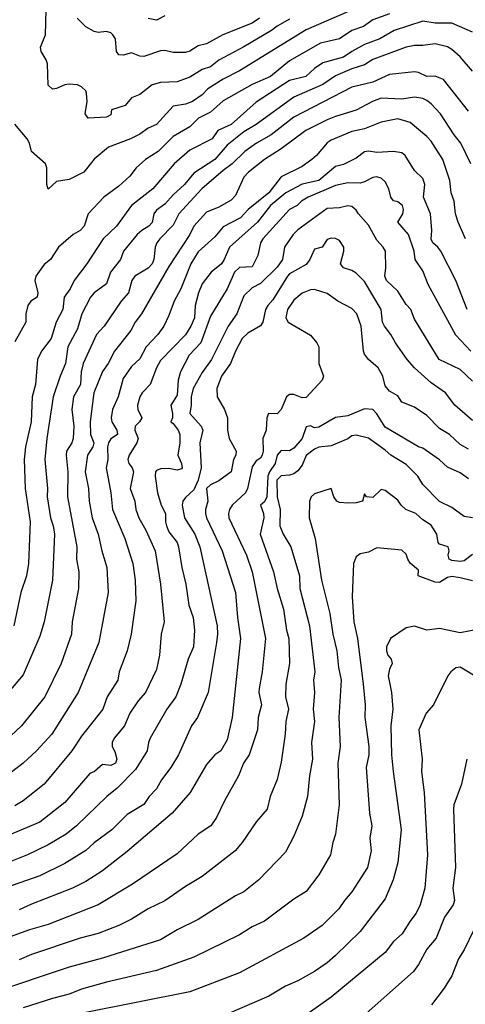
# Model space of a CAD drawing. Header units: metres. Extents: x -46681 to -43747, y -240911 to -237677.
# Tile 981 of 1056: x -44625 to -44571, y -238464 to -238346. Entities that reach past the tile are written whole.
import ezdxf

# ---------------------------------------------------------------- set-up
doc = ezdxf.new("R2010")
doc.units = ezdxf.units.M
doc.layers.add('CONTOUR_INDEX', color=1, linetype='Continuous')
doc.layers.add('CONTOUR_INTER', color=3, linetype='Continuous')

msp = doc.modelspace()

# ---------------------------------------------------------------- linework, layer by layer
at = {"layer": 'CONTOUR_INDEX'}
for points, elevation in [([(-44592.6, -238346.16), (-44594.1, -238346.97), (-44594.79, -238347.52), (-44598.1, -238349.47), (-44601.1, -238351.07), (-44602.1, -238351.89), (-44603.1, -238352.21), (-44604.6, -238353.12), (-44606.1, -238353.69), (-44608.1, -238353.76), (-44609.1, -238354.04), (-44610.6, -238355.19), (-44611.6, -238355.58), (-44612.35, -238356.52), (-44614, -238357.02), (-44614.1, -238357.62), (-44614.6, -238357.9), (-44616.8, -238358.02), (-44617.15, -238357.52), (-44616.91, -238356.02), (-44617.01, -238355.02), (-44617.1, -238354.75), (-44617.6, -238354.27), (-44618.1, -238354.05), (-44619.1, -238353.95), (-44619.6, -238354.02), (-44620.6, -238354.48), (-44621.1, -238354.57), (-44621.6, -238354.09), (-44621.7, -238351.52), (-44621.84, -238351.02), (-44622.47, -238350.02), (-44622.52, -238349.52), (-44621.93, -238348.02), (-44621.86, -238345.02)], 115), ([(-44571.1, -238357.18), (-44574.1, -238353.4), (-44575.1, -238352.98), (-44576.1, -238353.04), (-44577.1, -238352.54), (-44577.6, -238352.46), (-44580.6, -238352.78), (-44582.6, -238353.73), (-44585.1, -238354.32), (-44592.1, -238357.93), (-44594.81, -238360.02), (-44596.59, -238361.02), (-44597.97, -238362.02), (-44599.48, -238363.52), (-44600.6, -238364.33), (-44603.15, -238366.52), (-44605.9, -238369.52), (-44606.6, -238370.89), (-44608.2, -238372.52), (-44608.56, -238373.02), (-44608.77, -238373.52), (-44608.91, -238375.02), (-44609.11, -238375.52), (-44609.6, -238376.05), (-44611.19, -238377.02), (-44611.56, -238377.52), (-44611.96, -238379.02), (-44612.83, -238380.02), (-44614.88, -238383.02), (-44615.79, -238384.02), (-44617.4, -238387.52), (-44617.64, -238388.52), (-44617.71, -238390.02), (-44618.55, -238391.52), (-44618.75, -238393.02), (-44618.51, -238395.02), (-44618.61, -238396.52), (-44618.78, -238397.02), (-44619.4, -238398.02), (-44619.45, -238398.52), (-44619.23, -238400.52), (-44619.29, -238403.52), (-44618.16, -238409.52), (-44618.19, -238411.02), (-44617.93, -238412.52), (-44617.95, -238414.52), (-44618.73, -238418.52), (-44618.8, -238420.02), (-44620.05, -238423.52), (-44622.03, -238427.52), (-44624.81, -238431.02), (-44626.1, -238432.22)], 110), ([(-44570.6, -238389.64), (-44572.1, -238388.22), (-44574.64, -238387.02), (-44577.6, -238382.19), (-44578.03, -238381.02), (-44578.6, -238380.43), (-44579.6, -238378.8), (-44580.96, -238377.52), (-44581.14, -238377.02), (-44581.02, -238376.02), (-44581.08, -238374.02), (-44581.35, -238373.52), (-44582.1, -238372.69), (-44583.1, -238370.87), (-44584.33, -238369.52), (-44584.6, -238369.07), (-44585.1, -238368.65), (-44585.6, -238368.58), (-44586.6, -238368.81), (-44588.1, -238368.9), (-44591.6, -238371.44), (-44592.17, -238372.02), (-44593.21, -238373.52), (-44593.45, -238375.02), (-44594.1, -238375.95), (-44596.1, -238377.89), (-44597.1, -238378.42), (-44598.1, -238379.36), (-44598.92, -238381.52), (-44599.99, -238383.02), (-44602, -238387.02), (-44603.1, -238388.57), (-44604.19, -238390.52), (-44604.41, -238391.52), (-44604.41, -238392.52), (-44604.58, -238393.52), (-44603.21, -238395.02), (-44603.03, -238395.52), (-44603.4, -238397.02), (-44603.21, -238400.02), (-44603.59, -238401.52), (-44604.1, -238402.69), (-44605.1, -238403.58), (-44605.41, -238404.02), (-44605.5, -238404.52), (-44605.21, -238406.02), (-44604, -238408.02), (-44603.4, -238409.52), (-44601.32, -238419.02), (-44601.26, -238420.02), (-44601.37, -238421.02), (-44602.38, -238427.02), (-44603.68, -238430.02), (-44604.4, -238431.02), (-44605.95, -238434.52), (-44606.85, -238436.02), (-44608, -238437.52), (-44608.6, -238438.59), (-44609.48, -238439.52), (-44610.1, -238440.46), (-44612.1, -238441.67), (-44613.96, -238443.52), (-44616.1, -238445.09), (-44617.1, -238445.99), (-44619.6, -238447.55), (-44622.6, -238449.02), (-44627.6, -238450.76)], 105), ([(-44570.6, -238410.46), (-44571.6, -238411.19), (-44572.1, -238411.29), (-44573.1, -238411.17), (-44573.43, -238411.02), (-44573.53, -238410.52), (-44573.41, -238410.02), (-44573.53, -238409.52), (-44574.6, -238409.2), (-44574.73, -238409.02), (-44574.92, -238408.02), (-44575.6, -238406.94), (-44576.6, -238406.28), (-44577.41, -238405.52), (-44578.63, -238405.02), (-44579.2, -238404.52), (-44579.6, -238403.91), (-44581.1, -238402.77), (-44581.6, -238402.63), (-44582.6, -238403.58), (-44583.37, -238403.52), (-44583.6, -238403.15), (-44583.82, -238404.02), (-44584.6, -238404.22), (-44585.6, -238404.29), (-44586.6, -238404.2), (-44586.92, -238404.02), (-44587.27, -238403.52), (-44587.6, -238402.51), (-44589.6, -238403.14), (-44589.99, -238403.52), (-44590.22, -238404.02), (-44590.25, -238406.02), (-44589.53, -238408.52), (-44588.76, -238413.52), (-44587.76, -238417.52), (-44587.42, -238420.02), (-44586.9, -238422.02), (-44586.73, -238424.02), (-44586.41, -238425.52), (-44586.67, -238430.02), (-44586.53, -238433.52), (-44586.79, -238435.52), (-44586.62, -238440.52), (-44587.08, -238444.02), (-44587.4, -238445.02), (-44587.68, -238446.52), (-44589.1, -238448.92), (-44590.6, -238450.91), (-44592.1, -238451.86), (-44595.6, -238454.5), (-44597.1, -238455.15), (-44598.6, -238456.13), (-44604.1, -238458.82), (-44608.6, -238460.4), (-44614.6, -238461.8), (-44617.6, -238462.66), (-44619.1, -238463.27), (-44621.1, -238463.76), (-44624.6, -238464.88)], 100), ([(-44570.45, -238455.52), (-44571.6, -238457.93), (-44572.28, -238459.02), (-44573.1, -238461.06), (-44574.03, -238462.52), (-44575.53, -238464.52)], 95)]:
    msp.add_lwpolyline(points, dxfattribs=dict(at, elevation=elevation))
at = {"layer": 'CONTOUR_INTER'}
for points, elevation in [([(-44583.1, -238344.2), (-44590.6, -238347.41), (-44598.6, -238352.37), (-44600.6, -238353.35), (-44602.41, -238354.52), (-44603.1, -238355.24), (-44604.25, -238356.02), (-44605.1, -238356.34), (-44606.6, -238356.6), (-44608.6, -238358.78), (-44609.6, -238359.24), (-44610.6, -238359.96), (-44611.7, -238360.52), (-44614.36, -238361.52), (-44616.1, -238362.98), (-44617.32, -238364.52), (-44619.1, -238365.39), (-44620.6, -238365.64), (-44621.6, -238366.55), (-44621.76, -238366.02), (-44621.77, -238364.02), (-44621.94, -238363.52), (-44623.62, -238362.02), (-44623.86, -238361.02), (-44624.13, -238360.52), (-44625.6, -238358.75)], 114), ([(-44580.6, -238345.52), (-44582.6, -238346.24), (-44583.7, -238347.02), (-44585.1, -238347.51), (-44586.6, -238348.49), (-44588.89, -238349.02), (-44592.6, -238351.16), (-44594.89, -238353.02), (-44597.1, -238353.99), (-44600.6, -238355.95), (-44602.1, -238357.32), (-44603.55, -238358.02), (-44604.6, -238359.06), (-44606.6, -238360.22), (-44608.38, -238362.02), (-44609.91, -238363.02), (-44611.03, -238364.02), (-44611.79, -238365.02), (-44613.1, -238366.22), (-44614.93, -238367.52), (-44616.82, -238369.52), (-44617.29, -238371.02), (-44617.77, -238371.52), (-44618.6, -238372.02), (-44620.36, -238373.52), (-44621.34, -238375.02), (-44622.1, -238375.63), (-44623.09, -238377.02), (-44623.23, -238377.52), (-44622.85, -238379.02), (-44622.95, -238379.52), (-44623.68, -238380.02), (-44624.04, -238380.52), (-44624.3, -238381.52), (-44624.31, -238382.52), (-44625.6, -238384.9)], 113), ([(-44570.6, -238347.71), (-44573.1, -238346.63), (-44575.1, -238346.63), (-44576.6, -238346.4), (-44580.02, -238347.52), (-44581.74, -238348.52), (-44583.6, -238349.2), (-44585.1, -238350.01), (-44586.1, -238350.72), (-44588.6, -238351.4), (-44589.6, -238352.06), (-44590.66, -238353.02), (-44592.6, -238353.53), (-44596.6, -238356.1), (-44599.6, -238358.81), (-44601.23, -238359.52), (-44601.9, -238360.52), (-44604.6, -238361.89), (-44606.46, -238363.52), (-44609.05, -238366.52), (-44611.58, -238368.52), (-44613.38, -238371.02), (-44615.01, -238372.52), (-44616.95, -238375.52), (-44618.5, -238377.52), (-44618.95, -238378.52), (-44619.7, -238379.52), (-44619.84, -238381.02), (-44620.66, -238382.52), (-44621.25, -238384.52), (-44622.43, -238386.02), (-44622.91, -238387.02), (-44623.15, -238390.02), (-44623.53, -238391.52), (-44623.66, -238394.52), (-44624.33, -238397.52), (-44624.5, -238399.02), (-44624.39, -238402.52), (-44623.79, -238406.52), (-44623.96, -238411.52), (-44624.23, -238413.02), (-44624.9, -238415.02), (-44625.73, -238419.02)], 112), ([(-44596.21, -238346.02), (-44597.1, -238346.62), (-44600.62, -238348.02), (-44602.6, -238349.1), (-44603.6, -238349.35), (-44604.6, -238350), (-44605.1, -238350.13), (-44606.6, -238350.13), (-44607.6, -238349.91), (-44608.1, -238349.95), (-44610.1, -238350.61), (-44610.6, -238350.6), (-44611.6, -238350.19), (-44612.6, -238350.48), (-44613.1, -238350.43), (-44613.39, -238350.02), (-44613.53, -238348.52), (-44613.83, -238348.02), (-44614.1, -238347.78), (-44614.6, -238347.62), (-44615.6, -238347.73), (-44616.1, -238347.62), (-44617.1, -238347.06), (-44618.14, -238346.02)], 116), ([(-44607.6, -238345.74), (-44608.6, -238346.27), (-44609.6, -238346.08)], 117), ([(-44570.6, -238352.38), (-44572.1, -238350.65), (-44573.1, -238349.79), (-44573.6, -238349.48), (-44575.1, -238349.1), (-44576.6, -238349.31), (-44577.6, -238349.29), (-44578.6, -238349.52), (-44582.6, -238350.97), (-44583.6, -238351.64), (-44585.1, -238352.11), (-44587.1, -238352.95), (-44588.6, -238354), (-44592.1, -238355.51), (-44596.6, -238358.79), (-44598.1, -238359.69), (-44600.1, -238361.28), (-44601.6, -238363), (-44604.1, -238364.64), (-44605.22, -238366.02), (-44606.6, -238367.24), (-44607.6, -238368.36), (-44608.6, -238369.09), (-44608.92, -238369.52), (-44609.1, -238370.56), (-44609.51, -238371.02), (-44610.37, -238371.52), (-44610.92, -238372.02), (-44612.54, -238374.02), (-44612.91, -238375.02), (-44614.14, -238376.52), (-44614.6, -238377.92), (-44616.09, -238379.02), (-44616.52, -238379.52), (-44617.57, -238381.52), (-44618.1, -238383.35), (-44619.23, -238385.52), (-44619.51, -238387.52), (-44620.15, -238389.02), (-44621, -238391.52), (-44621.77, -238396.52), (-44622, -238399.02), (-44621.69, -238402.52), (-44621.74, -238403.52), (-44621.34, -238406.02), (-44621, -238407.02), (-44620.86, -238408.02), (-44621.11, -238413.52), (-44622.1, -238418.52), (-44622.6, -238420.25), (-44624.6, -238424.9), (-44627.25, -238428.02)], 111), ([(-44570.82, -238363.52), (-44572.01, -238361.02), (-44572.82, -238360.02), (-44574.47, -238357.52), (-44575.6, -238356.32), (-44576.1, -238355.9), (-44576.6, -238355.68), (-44577.6, -238355.51), (-44579.1, -238355.76), (-44581.6, -238355.63), (-44582.65, -238356.02), (-44584.6, -238357.08), (-44587.1, -238357.82), (-44588.1, -238358.23), (-44590.66, -238359.52), (-44593.6, -238361.73), (-44595.6, -238363.01), (-44597.53, -238364.52), (-44598.1, -238365.13), (-44599.1, -238367.33), (-44599.6, -238367.9), (-44601.1, -238368.72), (-44602.6, -238369.31), (-44604.09, -238371.02), (-44604.57, -238372.02), (-44607.1, -238375.86), (-44610.4, -238381.52), (-44611.17, -238382.52), (-44611.69, -238383.52), (-44613.65, -238386.02), (-44614.42, -238387.52), (-44615.1, -238388.46), (-44616.14, -238391.02), (-44616.57, -238394.52), (-44616.51, -238396.02), (-44616.11, -238397.02), (-44616.24, -238397.52), (-44616.88, -238398.52), (-44617.17, -238400.52), (-44616.77, -238402.52), (-44616.68, -238404.02), (-44616.34, -238406.02), (-44615.6, -238408.02), (-44615.17, -238410.02), (-44614.55, -238412.02), (-44614.42, -238415.02), (-44615.51, -238421.02), (-44618.02, -238427.02), (-44621.18, -238432.02), (-44623, -238434.02), (-44624.61, -238435.52), (-44627.1, -238437.44)], 109), ([(-44571.45, -238372.52), (-44572.34, -238370.52), (-44572.65, -238369.52), (-44572.83, -238368.02), (-44573.19, -238367.02), (-44573.33, -238365.52), (-44574.18, -238363.02), (-44575.6, -238360.79), (-44576.1, -238360.25), (-44578.1, -238358.57), (-44579.6, -238358.1), (-44581.6, -238358.51), (-44583.6, -238359.33), (-44585.1, -238359.64), (-44587.6, -238360.68), (-44588.1, -238361.01), (-44589.35, -238362.52), (-44589.92, -238363.02), (-44591.1, -238363.84), (-44593.6, -238365.08), (-44595.1, -238367.02), (-44597.59, -238369.02), (-44598.49, -238370.02), (-44600.6, -238371.08), (-44601.6, -238372.3), (-44603.6, -238374.09), (-44604.46, -238375.52), (-44605.66, -238378.52), (-44606.48, -238380.02), (-44607.1, -238381.72), (-44607.72, -238383.02), (-44608.44, -238384.02), (-44609.82, -238385.52), (-44610.6, -238386.95), (-44611.6, -238387.87), (-44612.6, -238389.3), (-44613.21, -238391.52), (-44613.88, -238393.02), (-44614.04, -238394.02), (-44613.95, -238394.52), (-44613.36, -238395.52), (-44613.27, -238396.02), (-44614.1, -238396.56), (-44614.36, -238397.02), (-44614.5, -238397.52), (-44614.46, -238399.02), (-44614.63, -238400.02), (-44614.08, -238403.02), (-44613.88, -238405.02), (-44612.38, -238408.52), (-44611.44, -238411.52), (-44611.17, -238413.52), (-44611.09, -238416.02), (-44611.63, -238420.02), (-44612.11, -238422.02), (-44613.06, -238424.52), (-44613.24, -238425.52), (-44614.53, -238427.52), (-44615.05, -238429.02), (-44617.6, -238432.26), (-44618.75, -238434.02), (-44622.11, -238438.02), (-44624.6, -238440.04), (-44625.6, -238440.65)], 108), ([(-44571.26, -238381.02), (-44572.63, -238377.52), (-44574.43, -238374.02), (-44574.79, -238373.52), (-44575.37, -238373.02), (-44575.6, -238372.56), (-44575.52, -238371.52), (-44575.65, -238369.52), (-44576.49, -238367.52), (-44576.36, -238366.02), (-44576.6, -238365.28), (-44577.6, -238364.33), (-44578.72, -238362.52), (-44579.1, -238362.19), (-44580.1, -238362.02), (-44582.1, -238362.15), (-44583.1, -238362.01), (-44583.6, -238362.09), (-44584.6, -238362.86), (-44586.1, -238363.6), (-44587.1, -238363.84), (-44589.1, -238365.54), (-44591.1, -238365.98), (-44593.04, -238367.02), (-44594.89, -238368.52), (-44596.47, -238370.52), (-44599.8, -238373.52), (-44600.45, -238375.02), (-44600.79, -238375.52), (-44602.04, -238376.52), (-44603.1, -238377.93), (-44603.56, -238379.02), (-44603.96, -238380.52), (-44604.03, -238382.02), (-44604.45, -238383.02), (-44605.1, -238384.07), (-44608.1, -238387.15), (-44608.61, -238388.02), (-44609.36, -238390.02), (-44610.33, -238391.02), (-44610.59, -238391.52), (-44610.88, -238392.52), (-44610.85, -238393.02), (-44610.37, -238394.02), (-44610.64, -238394.52), (-44611.15, -238395.02), (-44611.21, -238395.52), (-44610.79, -238396.52), (-44610.95, -238397.02), (-44611.88, -238398.52), (-44612.03, -238399.02), (-44611.91, -238399.52), (-44611.52, -238400.02), (-44611.34, -238400.52), (-44611.77, -238402.52), (-44611.2, -238404.02), (-44611.06, -238405.02), (-44610.71, -238406.02), (-44609.86, -238407.52), (-44608.77, -238410.02), (-44608.12, -238414.02), (-44607.68, -238418.52), (-44608.05, -238420.02), (-44608.24, -238422.52), (-44608.6, -238424.24), (-44609.92, -238427.02), (-44610.78, -238428.02), (-44611.79, -238429.52), (-44612.44, -238431.02), (-44613.67, -238432.52), (-44613.92, -238433.02), (-44613.91, -238433.52), (-44613.6, -238434.11), (-44613.34, -238435.02), (-44613.52, -238435.52), (-44614.1, -238435.79), (-44615.1, -238435.68), (-44616.06, -238436.52), (-44616.6, -238436.76), (-44619.6, -238440.24), (-44622.6, -238442.61), (-44626.6, -238444.28)], 107), ([(-44570.81, -238386.02), (-44572.6, -238384.11), (-44575.95, -238378.02), (-44576.6, -238376.37), (-44577.52, -238375.02), (-44577.63, -238374.02), (-44578.29, -238372.02), (-44579.57, -238370.52), (-44579, -238369.52), (-44578.92, -238369.02), (-44579.02, -238368.52), (-44579.6, -238368.09), (-44580.1, -238367.95), (-44580.42, -238367.52), (-44580.66, -238366.52), (-44581.1, -238365.68), (-44581.6, -238365.23), (-44582.1, -238365.08), (-44582.6, -238365.16), (-44583.6, -238365.7), (-44584.1, -238365.84), (-44585.6, -238365.79), (-44587.1, -238366.11), (-44590.35, -238367.52), (-44591.16, -238368.02), (-44591.68, -238368.52), (-44592.6, -238369.02), (-44595.82, -238372.52), (-44596.08, -238373.02), (-44596.41, -238374.52), (-44597.1, -238375.88), (-44598.6, -238375.98), (-44599.22, -238376.52), (-44600.1, -238378.52), (-44602.1, -238381.81), (-44603.27, -238385.02), (-44604.66, -238386.52), (-44605.69, -238388.52), (-44605.98, -238389.52), (-44606.1, -238391.29), (-44606.85, -238392.52), (-44606.66, -238393.52), (-44606.68, -238394.02), (-44606.86, -238394.52), (-44606.6, -238394.69), (-44605.98, -238395.52), (-44605.77, -238396.02), (-44605.78, -238397.02), (-44606.03, -238398.52), (-44605.59, -238399.52), (-44605.52, -238400.02), (-44605.6, -238400.15), (-44606.1, -238400.31), (-44607.1, -238400.1), (-44608.1, -238400.15), (-44608.6, -238400.34), (-44608.73, -238400.52), (-44608.75, -238401.02), (-44608.48, -238403.02), (-44608.03, -238404.52), (-44607.53, -238405.52), (-44607.53, -238406.52), (-44607.38, -238407.02), (-44607.1, -238407.72), (-44606.12, -238409.02), (-44605.94, -238409.52), (-44605.55, -238412.02), (-44605.05, -238414.02), (-44604.71, -238416.52), (-44604.18, -238418.02), (-44604.04, -238419.52), (-44604.13, -238421.52), (-44604.78, -238423.02), (-44605.66, -238426.02), (-44606.26, -238427.52), (-44607.36, -238429.02), (-44609.35, -238432.52), (-44609.57, -238433.02), (-44609.73, -238434.02), (-44611.1, -238436.27), (-44613.31, -238438.52), (-44614.56, -238439.52), (-44618.21, -238443.02), (-44619.46, -238444.02), (-44621.6, -238445.32), (-44624.1, -238446.51), (-44626.1, -238447.3)], 106), ([(-44570.6, -238394.36), (-44572.75, -238392.52), (-44573.86, -238391.02), (-44575.6, -238389.82), (-44577.6, -238388.03), (-44578.46, -238387.02), (-44579.88, -238385.02), (-44580.42, -238384.02), (-44581.21, -238383.02), (-44581.44, -238382.52), (-44581.59, -238381.02), (-44583.6, -238377.66), (-44584.6, -238376.66), (-44585.1, -238376.34), (-44586.1, -238376.01), (-44586.47, -238375.52), (-44586.06, -238374.02), (-44586.07, -238373.52), (-44586.6, -238372.74), (-44587.1, -238372.48), (-44587.6, -238372.43), (-44588.1, -238372.61), (-44588.69, -238373.52), (-44589.6, -238373.78), (-44590.16, -238375.02), (-44590.6, -238375.6), (-44592.6, -238376.72), (-44592.86, -238377.02), (-44594.6, -238379.86), (-44595.22, -238380.52), (-44595.51, -238381.02), (-44595.81, -238382.52), (-44596.1, -238382.98), (-44597.6, -238383.84), (-44598.28, -238384.52), (-44599.1, -238386.02), (-44599.71, -238387.52), (-44600.77, -238389.02), (-44601.35, -238390.52), (-44601.32, -238391.52), (-44600.43, -238393.02), (-44600.07, -238394.02), (-44600.04, -238395.52), (-44599.84, -238396.52), (-44599.01, -238398.02), (-44599.07, -238398.52), (-44599.35, -238399.02), (-44599.61, -238400.52), (-44601.1, -238401.59), (-44602.1, -238402.07), (-44602.58, -238402.52), (-44602.41, -238404.02), (-44602.7, -238405.02), (-44602.72, -238405.52), (-44602.58, -238406.02), (-44600.69, -238410.02), (-44599.11, -238415.02), (-44598.86, -238418.02), (-44598.48, -238420.52), (-44599.51, -238430.02), (-44600.1, -238432.7), (-44600.86, -238434.02), (-44601.6, -238434.52), (-44602.6, -238435.67), (-44604.55, -238439.02), (-44606.71, -238441.52), (-44612.1, -238446.12), (-44615.1, -238448.45), (-44617.1, -238449.72), (-44618.69, -238450.52), (-44623.6, -238452.44), (-44625.1, -238453.14)], 104), ([(-44571.1, -238397.8), (-44572.1, -238397.24), (-44573.39, -238396.02), (-44574.6, -238395.29), (-44576.1, -238393.73), (-44577.6, -238392.76), (-44579.1, -238392.16), (-44579.6, -238391.39), (-44580.6, -238390.82), (-44581.1, -238390.18), (-44581.4, -238389.02), (-44581.95, -238388.02), (-44583.1, -238387.01), (-44583.6, -238386.4), (-44583.73, -238386.02), (-44584, -238383.02), (-44584.52, -238381.52), (-44585.1, -238380.9), (-44586.8, -238380.02), (-44588.1, -238379.09), (-44589.6, -238378.63), (-44590.1, -238378.64), (-44591.1, -238379.04), (-44592.1, -238379.9), (-44592.83, -238381.02), (-44593.04, -238382.02), (-44592.78, -238382.52), (-44590.1, -238384.11), (-44589.34, -238385.02), (-44589.1, -238385.52), (-44589.08, -238387.52), (-44588.51, -238389.02), (-44588.67, -238389.52), (-44590.6, -238391.58), (-44591.1, -238391.61), (-44592.1, -238391.21), (-44592.6, -238391.22), (-44592.96, -238391.52), (-44593.6, -238393.03), (-44594.1, -238393.54), (-44595.13, -238393.52), (-44595.35, -238394.02), (-44595.4, -238395.52), (-44595.83, -238396.52), (-44595.78, -238398.02), (-44595.88, -238398.52), (-44596.1, -238398.88), (-44596.6, -238399.19), (-44597.1, -238399.91), (-44597.67, -238402.52), (-44597.91, -238403.02), (-44599.51, -238404.52), (-44599.82, -238405.02), (-44599.95, -238405.52), (-44599.9, -238406.02), (-44597.77, -238410.52), (-44597.1, -238412.54), (-44595.49, -238420.52), (-44595.9, -238424.52), (-44596.26, -238426.52), (-44596.29, -238427.02), (-44595.98, -238428.52), (-44596.36, -238430.02), (-44596.47, -238431.52), (-44597.45, -238434.52), (-44598.15, -238435.52), (-44598.74, -238437.02), (-44600.44, -238440.02), (-44601.38, -238442.02), (-44602.08, -238443.02), (-44603.57, -238444.02), (-44606.1, -238446.39), (-44611.47, -238450.02), (-44615.6, -238452.54), (-44621.6, -238454.9), (-44623.84, -238455.52), (-44626.6, -238456.54)], 103), ([(-44571.1, -238401.37), (-44572.1, -238400.63), (-44573.6, -238399.96), (-44574.6, -238399.06), (-44576.6, -238397.66), (-44577.1, -238397.51), (-44581.1, -238395.15), (-44582.1, -238393.55), (-44582.6, -238393.04), (-44583.6, -238392.93), (-44585.6, -238393.8), (-44587.1, -238394), (-44589.1, -238395.16), (-44589.6, -238395.21), (-44590.1, -238394.97), (-44590.6, -238395.12), (-44591.1, -238396.52), (-44592.1, -238397.69), (-44592.6, -238398.01), (-44593.6, -238397.95), (-44594.1, -238398.51), (-44594.35, -238399.52), (-44595.03, -238400.52), (-44595.22, -238401.02), (-44595.34, -238403.52), (-44595.6, -238404.12), (-44596.11, -238404.52), (-44595.74, -238405.52), (-44595.7, -238406.02), (-44596.13, -238408.02), (-44594.54, -238412.52), (-44594.1, -238414.52), (-44593.33, -238417.02), (-44592.98, -238419.52), (-44592.67, -238420.52), (-44592.62, -238423.52), (-44593.05, -238426.02), (-44593.08, -238427.52), (-44592.72, -238429.02), (-44593.06, -238430.52), (-44593.11, -238432.02), (-44593.6, -238435.37), (-44594.1, -238437.47), (-44594.95, -238439.52), (-44595.31, -238441.02), (-44596.58, -238442.52), (-44598.29, -238445.02), (-44599.12, -238446.02), (-44603.1, -238449.12), (-44605.1, -238450.33), (-44607.6, -238452.06), (-44609.6, -238453), (-44611.6, -238454.24), (-44613.1, -238455), (-44615.6, -238455.96), (-44617.75, -238456.52), (-44623.6, -238458.49), (-44625.1, -238459.14)], 102), ([(-44570.6, -238406.04), (-44571.6, -238405.88), (-44573.1, -238404.79), (-44574.6, -238404.06), (-44576.6, -238402.04), (-44577.2, -238401.02), (-44578.6, -238399.64), (-44580.45, -238398.52), (-44581.1, -238397.91), (-44583.1, -238396.49), (-44584.6, -238396.11), (-44585.1, -238396.2), (-44585.6, -238396.54), (-44587.6, -238397.41), (-44589.1, -238397.54), (-44589.6, -238397.78), (-44590.6, -238398.56), (-44591.1, -238399.7), (-44591.6, -238400.39), (-44592.1, -238400.77), (-44592.6, -238400.93), (-44593.6, -238400.99), (-44594.12, -238401.52), (-44594.11, -238403.52), (-44593.73, -238405.02), (-44593.77, -238407.02), (-44593.36, -238408.02), (-44592.44, -238409.52), (-44591.41, -238413.02), (-44591.38, -238414.52), (-44590.22, -238419.02), (-44589.56, -238424.52), (-44589.71, -238425.52), (-44589.62, -238427.02), (-44589.75, -238429.02), (-44589.6, -238430.52), (-44589.95, -238433.02), (-44589.86, -238435.02), (-44590.22, -238437.02), (-44590.46, -238439.52), (-44591.1, -238441.86), (-44592.1, -238444.28), (-44593.1, -238446.18), (-44596.3, -238449.52), (-44598.1, -238450.98), (-44599.1, -238451.45), (-44603.6, -238454.28), (-44606.1, -238455.53), (-44608.1, -238456.73), (-44615.1, -238458.91), (-44619.1, -238459.99), (-44628.6, -238463.16)], 101), ([(-44570.6, -238413.62), (-44572.1, -238413.23), (-44573.1, -238413.07), (-44573.6, -238413.21), (-44574.6, -238413.79), (-44575.1, -238413.78), (-44577.13, -238413.02), (-44577.1, -238412.32), (-44578.1, -238411.47), (-44578.4, -238411.02), (-44578.6, -238410.42), (-44579.1, -238409.93), (-44582.1, -238409.66), (-44583.1, -238410.16), (-44584.1, -238410.35), (-44584.6, -238410.73), (-44584.9, -238411.52), (-44585.07, -238415.52), (-44584.86, -238418.52), (-44584.45, -238420.52), (-44583.75, -238426.02), (-44583.5, -238428.52), (-44583.56, -238430.02), (-44583.06, -238433.52), (-44583.06, -238434.52), (-44583.39, -238436.02), (-44582.99, -238441.52), (-44582.73, -238443.02), (-44582.97, -238444.52), (-44582.8, -238446.02), (-44583.25, -238448.02), (-44585.1, -238450.97), (-44586, -238452.02), (-44586.66, -238453.02), (-44588.7, -238455.02), (-44590.88, -238456.52), (-44598.6, -238460.7), (-44604.6, -238462.96), (-44617.1, -238465.46)], 99), ([(-44569.6, -238419.36), (-44572.1, -238419.85), (-44574.6, -238419.33), (-44576.1, -238419.55), (-44577.6, -238419.04), (-44578.6, -238419.27), (-44580.48, -238420.52), (-44580.96, -238421.52), (-44580.97, -238422.02), (-44580.8, -238422.52), (-44580.37, -238423.02), (-44580.26, -238423.52), (-44580.6, -238424.21), (-44580.74, -238425.02), (-44580.35, -238427.02), (-44580.2, -238429.02), (-44580.41, -238431.02), (-44580.33, -238434.52), (-44580.16, -238436.52), (-44579.2, -238443.52), (-44579.6, -238447.43), (-44580.14, -238449.52), (-44581.1, -238451.8), (-44584.1, -238455.72), (-44587.1, -238458.6), (-44588.1, -238459.49), (-44589.6, -238460.52), (-44591.6, -238461.65), (-44593.1, -238462.3), (-44595.1, -238463.49), (-44600.1, -238465.65)], 98), ([(-44567.6, -238426.66), (-44572.1, -238423.99), (-44572.6, -238424.06), (-44573.21, -238424.52), (-44573.57, -238425.02), (-44575.3, -238428.52), (-44576.2, -238429.52), (-44577.06, -238431.52), (-44576.67, -238435.02), (-44576.75, -238436.52), (-44576.43, -238439.02), (-44576.03, -238446.52), (-44576.33, -238450.52), (-44576.89, -238452.52), (-44577.4, -238453.52), (-44578.16, -238454.52), (-44579.06, -238456.02), (-44580.1, -238456.92), (-44581.1, -238458.25), (-44587.6, -238463.61), (-44591.6, -238466.44)], 97), ([(-44571.3, -238435.02), (-44571.93, -238438.02), (-44572.84, -238440.52), (-44572.91, -238441.02), (-44572.64, -238448.02), (-44572.99, -238450.52), (-44572.79, -238452.02), (-44572.94, -238452.52), (-44573.97, -238454.02), (-44575, -238456.52), (-44576.1, -238457.86), (-44577.1, -238459.67), (-44577.71, -238460.52), (-44584.48, -238466.52)], 96)]:
    msp.add_lwpolyline(points, dxfattribs=dict(at, elevation=elevation))

doc.saveas('drawing.dxf')
